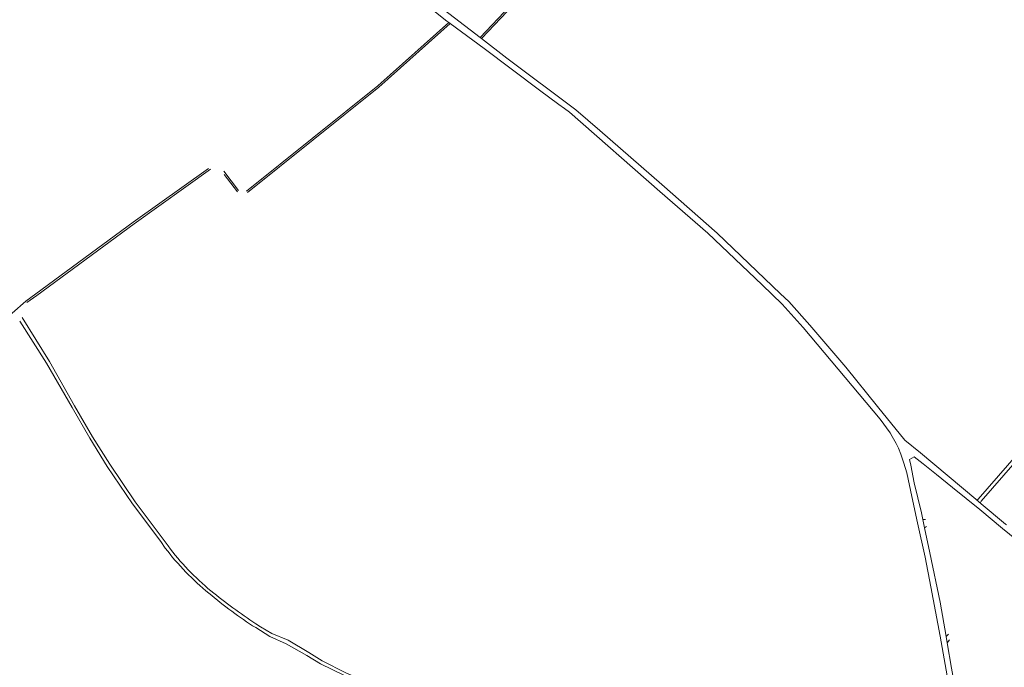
# Model space of a CAD drawing. Extents: x 145000 to 155000, y 457500 to 470000.
# Tile 301 of 548: x 148863 to 149433, y 464749 to 465123. Entities that reach past the tile are written whole.
import ezdxf

# ---------------------------------------------------------------- set-up
doc = ezdxf.new("R2010")
doc.units = 0
doc.header["$LTSCALE"] = 0.2
doc.header["$MEASUREMENT"] = 0
doc.layers.add('kant verharding', color=252, linetype='Continuous', lineweight=0)

msp = doc.modelspace()

# ---------------------------------------------------------------- linework, layer by layer
at = {"layer": 'kant verharding', "lineweight": 0}
for p, q in [((149130.59, 465112.54), (149218.69, 465205.67)), ((149111.73, 465121.83), (149112.52, 465121.24)), ((149129.86, 465113.11), (149130.59, 465112.54)), ((148990.06, 465024.63), (148981.56, 465035.77)), ((148989.45, 465023.81), (148981.71, 465033.96)), ((149416.73, 464846), (149419.82, 464843.41)), ((149387.06, 464829.56), (149386.05, 464834.26)), ((149386.05, 464834.26), (149387.54, 464834.24)), ((149388.26, 464830.31), (149387.06, 464829.56)), ((149399.53, 464766.57), (149400.88, 464767.98)), ((149400.15, 464762.96), (149399.53, 464766.57)), ((149401.51, 464764.63), (149400.15, 464762.96))]:
    msp.add_line(p, q, dxfattribs=at)
at = {"layer": 'kant verharding', "lineweight": 0, "flags": 128}
for points in [[(149129.86, 465113.11), (149096.82, 465138.66), (149084.26, 465148.55), (149061.54, 465166.66), (149040.08, 465183.87), (149020.02, 465200.13), (149012.61, 465206.37)], [(149129.86, 465113.11), (149175.01, 465160.96), (149218.06, 465206.47)], [(149012.08, 465201.83), (149018.53, 465195.72), (149021.92, 465192.83), (149055.42, 465166.53), (149079.46, 465147.46), (149110.68, 465122.6), (149111.73, 465121.83)], [(149111.73, 465121.83), (149070.62, 465085.12), (148994.67, 465024.23)], [(149112.52, 465121.24), (149071.26, 465084.38), (148995.23, 465023.42)], [(149112.52, 465121.24), (149132.12, 465106.77), (149164.28, 465082.61), (149175.34, 465074.42), (149178.62, 465072.08), (149181.61, 465069.84), (149233.93, 465024.1), (149261.6, 465000), (149293.16, 464970.12), (149304.61, 464958.89), (149316.8, 464945.47), (149361.28, 464892.3), (149367.13, 464884.48), (149368.37, 464882.42), (149370.66, 464878.33)], [(149130.59, 465112.54), (149145.39, 465101.19), (149185.2, 465071.33), (149199.15, 465059.27), (149234.96, 465028.05), (149266.95, 464999.88), (149303.6, 464964.92), (149308.47, 464960.39), (149320.68, 464946.8), (149341.58, 464922.37), (149359.88, 464899.74), (149375.6, 464880.13)], [(149689.04, 465108.63), (149684.58, 465102.74), (149679.4, 465095.03), (149677.96, 465093.24), (149676.62, 465091.73), (149673.97, 465089.6), (149671.05, 465087.58), (149666.53, 465085.79), (149640.39, 465076.11), (149625.69, 465069.14), (149617.19, 465064.97), (149612.89, 465062.26), (149610.17, 465060.3), (149606.89, 465057.88), (149601.55, 465053.76), (149590.45, 465044.45), (149588.38, 465042.14), (149588.1, 465042.22), (149580.92, 465034.31), (149574.97, 465027.41), (149551.49, 464999.73), (149507.15, 464948.77), (149468.94, 464904.45), (149418.13, 464846.13)], [(149644.54, 465075.47), (149641.98, 465074.54), (149627.73, 465068.07), (149618.38, 465063.26), (149615.26, 465061.38), (149612.16, 465059.16), (149606.46, 465054.93), (149599.5, 465049.27), (149589.21, 465040.31), (149582.73, 465033.16), (149554.23, 465000), (149497.16, 464933.88), (149459.1, 464889.96), (149419.71, 464844.83)], [(148788.1, 464901.14), (148791.22, 464903.29), (148859.17, 464953.58), (148866.95, 464960.62), (148872.85, 464964.82), (148929.15, 465006.26), (148972.71, 465037.35)], [(148973.87, 465036.96), (148929.71, 465005.43), (148873.4, 464963.96), (148867.59, 464959.78)], [(148864.88, 464951.14), (148880.65, 464925.77), (148895.23, 464900.06), (148905.48, 464882.16), (148915.51, 464866.23), (148930.24, 464844.57), (148949.3, 464819.03)], [(148863.44, 464949.11), (148879.01, 464924.68), (148893.83, 464899.15), (148903.98, 464881.27), (148914.05, 464864.97), (148928.8, 464843.46), (148945.04, 464821.68), (148947.67, 464817.77)], [(149370.66, 464878.33), (149372.02, 464875.52), (149373.35, 464872.16), (149374.96, 464866.87), (149376.77, 464861.32), (149379.77, 464847.57), (149382.97, 464832.45), (149387.37, 464812.5), (149390.76, 464795.4), (149396.17, 464766.81), (149403.54, 464724.12), (149404.69, 464716.61)], [(149375.6, 464880.13), (149384.68, 464872.91), (149416.73, 464846)], [(149386.05, 464834.26), (149385.23, 464838.09), (149381.07, 464855.45), (149379.09, 464865.7), (149378.42, 464869.04), (149381.08, 464870.59)], [(149381.08, 464870.59), (149386.3, 464866.49), (149394.04, 464860.28), (149403.19, 464852.79), (149419.07, 464840.04)], [(149419.82, 464843.41), (149433.86, 464831.62), (149434.42, 464831.17)], [(149419.07, 464840.04), (149432.1, 464829.15), (149459.61, 464806.88), (149473.06, 464797.1)], [(149399.53, 464766.57), (149396.08, 464786.56), (149390.16, 464815.1), (149387.06, 464829.56)], [(149000, 464774.02), (149002.86, 464772.13), (149009.32, 464768.35), (149018.76, 464764.44), (149030.68, 464757.46), (149038.49, 464752.58), (149052.08, 464745.59), (149068.31, 464738.69), (149112.91, 464721.49), (149152.73, 464705.66), (149169.46, 464699.23)], [(149000, 464771.75), (149008.26, 464766.66), (149017.62, 464762.33), (149029.6, 464755.64), (149037.5, 464750.76), (149051.34, 464744.02), (149059.66, 464740.36)], [(149408.64, 464717.63), (149408.32, 464717.97), (149408.02, 464718.47), (149402.68, 464748.3), (149400.15, 464762.96)]]:
    msp.add_lwpolyline(points, dxfattribs=at)
at = {"layer": 'kant verharding', "lineweight": 0, "extrusion": (0, 0, -1)}
msp.add_arc((-149417.36, 464846.78), 1, 220.1888, 309.0157, dxfattribs=at)
at = {"layer": 'kant verharding', "lineweight": 0}
for centre, radius, start, end in [((149420.47, 464844.17), 1, 139.3676, 229.5039), ((149069.88, 464909.15), 150.54, 216.7741, 230.4978), ((149070.44, 464911.17), 154.26, 217.2634, 230.8129), ((149138.07, 464987.95), 256.53, 229.9412, 237.4376), ((149198.64, 465072.05), 358.17, 231.1823, 236.3171)]:
    msp.add_arc(centre, radius, start, end, dxfattribs=at)

doc.saveas('drawing.dxf')
